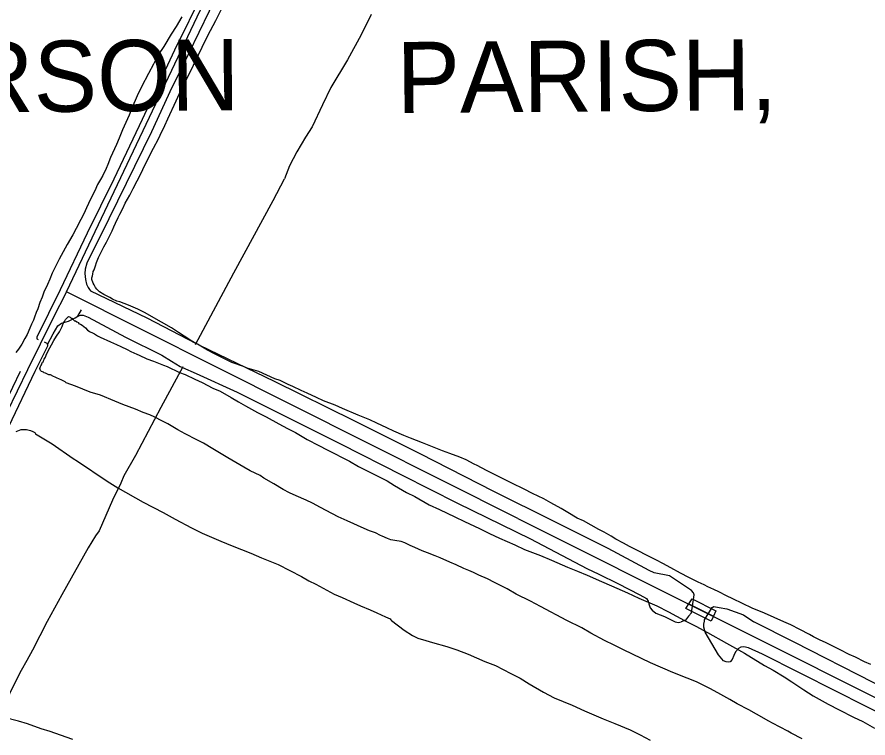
# Model space of a CAD drawing. Extents: x 3598634 to 3636690, y 517270 to 542944.
# Drawn here: x 3619872 to 3622266, y 525709 to 527737 of the extents above; entities that cross this region are included whole.
import ezdxf

# ---------------------------------------------------------------- set-up
doc = ezdxf.new("R2010")
doc.units = 0
for name, color, linetype in [('V-BRDG-OTLN', 7, 'Continuous'), ('V-ROAD-CNTR', 7, 'Continuous'), ('V-SITE-VEGE', 7, 'Continuous'), ('V-TOPO-GNAM-IDEN', 7, 'Continuous'), ('V-TOPO-SHOR', 7, 'Continuous')]:
    doc.layers.add(name, color=color, linetype=linetype)

msp = doc.modelspace()

# ---------------------------------------------------------------- linework, layer by layer
at = {"layer": 'V-BRDG-OTLN'}
msp.add_line((3621762.5, 526085.9), (3621831.4, 526051.7), dxfattribs=at)
msp.add_lwpolyline([(3621771.5, 526100.2), (3621838.3, 526066.9), (3621831.4, 526051.7), (3621824.9, 526037.5), (3621754.1, 526072.6), (3621762.5, 526085.9)], close=True, dxfattribs=at)
at = {"layer": 'V-ROAD-CNTR'}
for points in [[(3621281.4, 526326.6), (3620011.3, 526964), (3620486.7, 527965.8), (3621135, 529316.2)], [(3620011.3, 526964), (3619972.7, 526889.3), (3619901.8, 526744.7), (3619814.1, 526564.5), (3619745.4, 526423.2), (3619658.8, 526243.9), (3619577.5, 526075.6), (3619502, 525914.1), (3619443.8, 525793.7), (3619422.4, 525750.9), (3619416, 525738.3), (3619388.5, 525683.5), (3619371.4, 525650.5)], [(3621281.4, 526326.6), (3624657.5, 524634.9)]]:
    msp.add_lwpolyline(points, dxfattribs=at)
at = {"layer": 'V-SITE-VEGE'}
for points in [[(3620335.7, 527738.2), (3620319.7, 527710.3), (3620305.8, 527688.7), (3620285.8, 527654.5), (3620269.9, 527630.5), (3620255.9, 527605.1), (3620242.5, 527578.4), (3620222.5, 527541), (3620210.5, 527515.6), (3620195, 527481.2), (3620187.5, 527461.5), (3620169.3, 527420.2), (3620159.9, 527396), (3620152.5, 527378.8), (3620135.7, 527341.9), (3620128.2, 527322.2), (3620122.8, 527310.8), (3620113.5, 527291.7), (3620106.8, 527279.7), (3620098.8, 527265.7), (3620091.4, 527248.5), (3620079.3, 527224.4), (3620067.9, 527200.3), (3620059.9, 527183.7), (3620051.9, 527167.9), (3620038.5, 527141.8), (3620029.2, 527124.7), (3620013.9, 527097.4), (3619991.2, 527055.6), (3619982.5, 527039.1), (3619971.1, 527016.2), (3619965, 526999.6), (3619958.3, 526984.4), (3619947.6, 526962.8), (3619942.8, 526949.4), (3619936.7, 526934.1), (3619930.6, 526916.3), (3619926.5, 526906.1), (3619921.7, 526892.7), (3619919, 526884.4), (3619913, 526873), (3619908.3, 526862.2), (3619900.9, 526844.4), (3619894.2, 526832.3), (3619885.5, 526817.1), (3619876.3, 526802.6), (3619869, 526793.1)], [(3620320.5, 527501.7), (3620334.6, 527532.9), (3620345.3, 527553.8), (3620368.8, 527601.5), (3620382.8, 527630.7), (3620393.6, 527652.3), (3620409.6, 527685.3), (3620431.7, 527727.2), (3620446.4, 527757.7)], [(3621641.6, 526224.1), (3621621.9, 526234.1), (3621595.2, 526247.5), (3621578.7, 526256.8), (3621557.1, 526268.1), (3621543.8, 526276.1), (3621524.2, 526287.4), (3621508.9, 526295.4), (3621466.4, 526319.4), (3621448.6, 526327.5), (3621422, 526342.8), (3621403, 526354.1), (3621374.5, 526370.1), (3621354.8, 526381.4), (3621323, 526396.8), (3621299.5, 526408.8), (3621264.6, 526425.6), (3621242.4, 526436.9), (3621211.9, 526452.3), (3621192.8, 526461.7), (3621166.8, 526475.1), (3621158.6, 526479.1), (3621135.7, 526491.1), (3621118.5, 526498.5), (3621090.5, 526509.4), (3621069.5, 526516.9), (3621036.4, 526529.7), (3621012.9, 526539.2), (3620979.8, 526552.7), (3620960.7, 526560.2), (3620932.1, 526572.3), (3620913, 526581), (3620884.4, 526594.4), (3620864.7, 526603.8), (3620832.3, 526617.3), (3620788.4, 526636.2), (3620767.4, 526645), (3620734.9, 526657.8), (3620715.2, 526666.6), (3620688.5, 526679.3), (3620671.4, 526686.7), (3620648.5, 526698.1), (3620635.1, 526703.5), (3620612.9, 526714.2), (3620597.6, 526719.7), (3620552.5, 526739.9), (3620520, 526749.5), (3620509.2, 526754.2), (3620476.7, 526765.2), (3620437.3, 526785.2), (3620428.4, 526789.9), (3620408.7, 526799.9), (3620380.2, 526817.2), (3620358.6, 526829.2), (3620327, 526849.7), (3620306.7, 526862.3), (3620278.8, 526879), (3620231.3, 526905.6), (3620212.2, 526915), (3620186.1, 526926.4), (3620161.3, 526935.9), (3620153, 526938), (3620140.9, 526943.4), (3620133.3, 526948), (3620122.5, 526954), (3620116.2, 526956.1), (3620104.1, 526964), (3620097.2, 526971.9), (3620093.5, 526976.5), (3620089.1, 526983.6), (3620086.7, 526988.8), (3620083, 526999.1), (3620083.1, 527003.6), (3620084.5, 527009.4), (3620085.3, 527013.8), (3620086.7, 527020.9), (3620089.4, 527025.9), (3620093.4, 527036.8), (3620096.2, 527046.3), (3620101.6, 527060.3), (3620106.3, 527070.5), (3620117, 527090.8), (3620123.7, 527104.2), (3620130.4, 527116.8), (3620139.8, 527135.9), (3620144.5, 527146.7), (3620149.8, 527157.5), (3620156.6, 527172.8), (3620161.3, 527182.9), (3620169.9, 527198.8), (3620176.6, 527213.4), (3620189.9, 527236.2), (3620199.3, 527254.7), (3620222, 527297.8), (3620231.4, 527318.2), (3620256.8, 527368.3), (3620270.2, 527394.3), (3620274.9, 527404.5), (3620288.3, 527432.5), (3620297, 527450.9), (3620320.5, 527501.7)], [(3620864.1, 526291.7), (3620849.4, 526298.6), (3620800.9, 526319.9), (3620775.6, 526331.4), (3620742.1, 526348.9), (3620726.5, 526357.2), (3620703.4, 526369.4), (3620686.2, 526377.8), (3620657.9, 526390), (3620639.3, 526398.3), (3620621.4, 526408.2), (3620594.6, 526424.2), (3620566.4, 526440.1), (3620556, 526446.9), (3620528.4, 526460.6), (3620510.5, 526470.5), (3620465.1, 526497.1), (3620423.5, 526522.1), (3620396.7, 526538), (3620378.1, 526547.9), (3620345.3, 526564.6), (3620325.2, 526575.3), (3620296.9, 526592.7), (3620279.8, 526601.1), (3620260.4, 526611), (3620246.3, 526617.8), (3620227.6, 526624.7), (3620205.3, 526633.9), (3620170.2, 526646.9), (3620147.1, 526656.8), (3620106.9, 526672.9), (3620078.6, 526682.1), (3620036.8, 526698.9), (3620010.6, 526708.1), (3620007.5, 526710.7), (3619998.6, 526715.4), (3619990.3, 526718.8), (3619985.2, 526721.4), (3619979.5, 526723.5), (3619975.1, 526726.1), (3619966.2, 526730.2), (3619961.7, 526730.9), (3619956.6, 526732.9), (3619952.8, 526734.9), (3619948.3, 526736.3), (3619946.4, 526737.6), (3619941.3, 526740.3), (3619938.2, 526742.3), (3619936.1, 526748.3), (3619938.4, 526753.6), (3619939.2, 526755.8), (3619941.5, 526758.8), (3619942.2, 526761.7), (3619944.5, 526766.2), (3619946.8, 526768.4), (3619947.6, 526772.9), (3619949.1, 526774.4), (3619952.1, 526780.4), (3619954.4, 526786.3), (3619959.7, 526798.2), (3619969.6, 526814.6), (3619975.7, 526827.3), (3619983.3, 526839.2), (3619991.6, 526851.8), (3619999.2, 526866.7), (3620001.5, 526871.9), (3620003.8, 526877.9), (3620006.1, 526880.9), (3620009.1, 526886.1), (3620017.4, 526895), (3620019.6, 526893.5), (3620021.9, 526892.7), (3620024.8, 526890.4), (3620027.1, 526889.7), (3620027.8, 526887.4), (3620030, 526885.9), (3620034.5, 526882.1), (3620036.7, 526882.1), (3620040.5, 526879.8), (3620044.9, 526877.5), (3620045.6, 526875.3), (3620050.9, 526873)], [(3620050.9, 526873), (3620055.3, 526870), (3620065, 526862.4), (3620070.9, 526856.4), (3620075.4, 526853.4), (3620078.4, 526851.8), (3620085.1, 526848.8), (3620090.3, 526845.8), (3620098.5, 526840.4), (3620106.6, 526836.6), (3620135.7, 526823.7), (3620152.1, 526816.1), (3620164.8, 526810), (3620182.6, 526801.6), (3620192.3, 526796.3), (3620209.4, 526788.7), (3620216.2, 526786.3), (3620237.8, 526775.7), (3620256.4, 526768.8), (3620284.7, 526758.1), (3620294.4, 526753.5), (3620329.4, 526737.5), (3620345.8, 526731.4), (3620372.6, 526718.5), (3620392.8, 526709.3), (3620423.3, 526693.3), (3620444.1, 526684.2), (3620474.7, 526666.7), (3620495.5, 526654.6), (3620515.6, 526643.2), (3620549.1, 526625), (3620573.7, 526612), (3620609.4, 526592.3), (3620633.2, 526579.4), (3620655.6, 526568), (3620689.1, 526548.2), (3620721.8, 526531.5), (3620744.9, 526519.4), (3620807.4, 526487.4), (3620833.5, 526473), (3620913.9, 526431.9), (3620934.8, 526419), (3620968.2, 526399.3), (3620991.3, 526387.9), (3621031.5, 526365.1), (3621061.3, 526351.4), (3621104.5, 526330.8), (3621131.3, 526317.9), (3621173.8, 526298.1), (3621202.1, 526284.4), (3621229.7, 526271.4), (3621272.9, 526252.4), (3621300.4, 526239.4), (3621345.2, 526221.8), (3621375.7, 526208.9), (3621421.2, 526189), (3621448.8, 526178.3), (3621476.3, 526166.9), (3621516.6, 526148.6), (3621544.9, 526136.4), (3621590.3, 526117.3), (3621621.6, 526102.1), (3621672.3, 526080.7), (3621705.1, 526063.2), (3621750.5, 526039.7), (3621782.5, 526023.7), (3621815.3, 526005.4), (3621868.1, 525975.1), (3621919.5, 525947), (3621975.3, 525912.8), (3621999.8, 525899.9), (3622031.1, 525881), (3622051.9, 525866.6), (3622086.1, 525844.6), (3622112.1, 525827.2), (3622154.6, 525803.6), (3622185.1, 525787.7), (3622226.1, 525767.1), (3622252.1, 525754.9), (3622284.9, 525736.7)], [(3619869.5, 526571.1), (3619879.2, 526574.8), (3619883.7, 526576.6), (3619899.1, 526576.3), (3619906.8, 526574.9), (3619910, 526574.1), (3619916.4, 526571.4), (3619922.1, 526568.1), (3619924.6, 526564.9)], [(3619924.6, 526564.9), (3619971, 526536.4), (3620030.5, 526495.5), (3620042.4, 526487.2), (3620125.6, 526431.1), (3620156.2, 526412.9), (3620227.6, 526371.9), (3620283.4, 526343), (3620316.9, 526324), (3620363.1, 526299.7), (3620393.6, 526285.3), (3620445.8, 526262.4), (3620477.9, 526249.4), (3620530, 526228.8), (3620560.6, 526215.8), (3620606.8, 526196.7), (3620672.3, 526163.2), (3620693.2, 526151.1), (3620713.3, 526141.9), (3620733.4, 526130.6), (3620764.6, 526113.8), (3620787, 526103.9), (3620819.8, 526088.7), (3620838.4, 526080.3), (3620866, 526069.6), (3620884.6, 526060.5), (3620909.2, 526049.8), (3620921.8, 526043.7), (3620924.1, 526041.4), (3620925.6, 526039.2), (3620961.2, 526011.9), (3620985, 525996.8), (3620999.9, 525989.9), (3621022.3, 525983), (3621040.9, 525976.9), (3621081.2, 525966.1), (3621109.6, 525956.8), (3621141.6, 525944.6), (3621188.6, 525924), (3621218.4, 525912.5), (3621261.6, 525890.5), (3621287.6, 525876.8), (3621312.9, 525860.9), (3621353.9, 525837.3), (3621383.7, 525822.1), (3621434.3, 525800.8), (3621468.6, 525785.5), (3621521.5, 525762.6), (3621554.3, 525749.6), (3621597.5, 525731.3), (3621625.8, 525717.6), (3621654.1, 525702.4)], [(3622081.2, 525706.3), (3622050.7, 525722.2), (3622041, 525727.6), (3621997.8, 525750.4), (3621987.4, 525756.4), (3621952.4, 525775.4), (3621931.6, 525787.6), (3621898.8, 525805.1), (3621878, 525817.2), (3621844.5, 525836.2), (3621821.4, 525848.3), (3621784.2, 525866.6), (3621758.1, 525877.3), (3621717.8, 525893.3), (3621654.5, 525920.1), (3621578.5, 525956.6), (3621552.4, 525970.3), (3621525.6, 525983.2), (3621486.9, 526003.7), (3621461.6, 526018.2), (3621419.2, 526039.5), (3621344.7, 526078.2), (3621317.2, 526093.4), (3621276.9, 526113.2), (3621250.9, 526128.4), (3621215.9, 526146.6), (3621195.8, 526156.5), (3621171.9, 526167.2), (3621157.1, 526174.8), (3621143.6, 526180.2), (3621129.5, 526185.5), (3621107.9, 526196.2), (3621090, 526203.8), (3621063.2, 526216), (3621049, 526221.4), (3621027.4, 526229.8), (3621012.5, 526235.1), (3620991.6, 526245), (3620978.2, 526250.4), (3620963.3, 526258), (3620952.9, 526261.1), (3620935.7, 526264.2), (3620924.5, 526266.5), (3620914.8, 526270.4), (3620899.9, 526276.5), (3620895.4, 526278.8), (3620881.3, 526286.4), (3620864.1, 526291.7)], [(3622274.9, 525915.9), (3622257.1, 525923.3), (3622231, 525936), (3622213.2, 525943.4), (3622187.8, 525956.8), (3622147.2, 525977.5), (3622131.9, 525984.3), (3622113.5, 525993.6), (3622101.5, 526000.3), (3622074.8, 526013.7), (3622049.4, 526027), (3622029.7, 526035.1), (3621975, 526060), (3621940.7, 526074.2), (3621886.7, 526100.3), (3621868.9, 526108.4), (3621846.6, 526119.7), (3621832.7, 526126.4), (3621816.1, 526133.8), (3621806, 526139.2), (3621788.8, 526147.2), (3621762.8, 526160.6), (3621739.3, 526172), (3621711.4, 526187.3), (3621689.2, 526199.3), (3621671.4, 526208.7), (3621641.6, 526224.1)], [(3620029, 525704.2), (3619994.7, 525716.5), (3619965.6, 525726.5), (3619940.2, 525734.9), (3619902.2, 525748.7), (3619876.9, 525756.4), (3619836.6, 525766.5)]]:
    msp.add_lwpolyline(points, dxfattribs=at)
at = {"layer": 'V-TOPO-SHOR'}
msp.add_line((3620043.8, 526895.5), (3620053.4, 526913.3), dxfattribs=at)
for points in [[(3621003.8, 529060.7), (3620966.7, 528984), (3620869.2, 528786.2), (3620856.9, 528753.1), (3620827.5, 528695.1), (3620764, 528566.9), (3620668.6, 528370.9), (3620613.8, 528258.8), (3620547.8, 528120.8), (3620491.5, 528003.4), (3620396.9, 527810.1), (3620315.6, 527644.4), (3620224.1, 527448.9), (3620144.7, 527281.5)], [(3620934.6, 528833.2), (3620908.7, 528779), (3620859.7, 528675.1), (3620815.4, 528586.2), (3620750.5, 528456.1), (3620695.6, 528341.3), (3620640.7, 528226.5), (3620576.4, 528094.4), (3620498.7, 527934.5), (3620412.6, 527753.9), (3620325.9, 527573.4), (3620307.6, 527538.6), (3620250.9, 527414.7), (3620179.8, 527268.5)], [(3620869.1, 527744.8), (3620840.7, 527687.3), (3620802.1, 527617.2), (3620755.5, 527539.4), (3620731.7, 527490.5), (3620702.4, 527428.2), (3620684.4, 527399), (3620659.6, 527357.7), (3620639.1, 527319), (3620624.9, 527282.1)], [(3620374.1, 526815.6), (3620482, 527017.8), (3620593.1, 527221.1), (3620624.9, 527282.1)], [(3620144.7, 527281.5), (3620070.1, 527129.6), (3619993.5, 526969.7), (3619927.9, 526836.3), (3619928, 526834.2), (3619928.3, 526832.2), (3619932.1, 526830)], [(3620179.8, 527268.5), (3620131, 527169.9), (3620068.8, 527044.8), (3620064.5, 527028), (3620063.4, 527015.3), (3620064.8, 526998.3), (3620067.9, 526985.5), (3620072.3, 526976.6), (3620076.4, 526970.6), (3620079.3, 526966.9)], [(3620079.3, 526966.9), (3620237.5, 526890.5), (3620376, 526819.1)], [(3619958.1, 526816.1), (3619974.1, 526846.1), (3619987.4, 526868.4), (3619997.7, 526875.5), (3620017, 526881.7), (3620035.5, 526890.7), (3620043.8, 526895.5), (3620051.4, 526898.4), (3620058.8, 526898.8), (3620072.3, 526892.9), (3620177.9, 526836.4), (3620280, 526786), (3620307.2, 526768.9), (3620331.4, 526753.8), (3620337.8, 526751.5)], [(3619948.7, 526823.4), (3619956.2, 526819.3), (3619958.1, 526816.1), (3619958.2, 526811.5), (3619955.5, 526805.4), (3619922.9, 526739.5), (3619848.5, 526584.1), (3619753.3, 526384.5), (3619678.4, 526231.5), (3619603.5, 526069.7), (3619520.4, 525897.1), (3619488, 525822.1)], [(3621769.9, 526061), (3621776.7, 526105.1), (3621777.3, 526111.1), (3621775.6, 526117.1), (3621769.8, 526123.6), (3621707.7, 526164.8), (3621693.8, 526168), (3621679.3, 526170.5), (3621665.4, 526173.8), (3621650.4, 526179.5), (3621638.4, 526186.5), (3621535.2, 526242.1), (3621382, 526319.2), (3621213.4, 526402.6), (3621006.4, 526507.9), (3620821.1, 526600.8), (3620596.7, 526711.7), (3620387.1, 526813.5), (3620376, 526819.1)], [(3619881.1, 526740.2), (3619815.2, 526604.4), (3619758.3, 526484.1), (3619701.4, 526367.5), (3619685.2, 526336.1), (3619675.8, 526320.8), (3619665.4, 526309.5), (3619657.2, 526298), (3619649.9, 526284.4), (3619635.6, 526251.3), (3619564.4, 526103), (3619489, 525946), (3619433.1, 525837)], [(3620338.5, 526752.7), (3620277.4, 526638.7), (3620205.9, 526503.8), (3620173.3, 526446.6), (3620164.7, 526426), (3620141.3, 526378.3), (3620103.9, 526291.7), (3620093.4, 526277.1), (3620072.7, 526243.5), (3619998.3, 526111.4), (3619956.9, 526036.9), (3619916, 525955.9), (3619900.4, 525926.4), (3619884.4, 525898.3), (3619863, 525858.6), (3619839.3, 525807.7), (3619828.6, 525785.1), (3619820.5, 525770.5), (3619814.5, 525760.8), (3619807.5, 525751.3), (3619797.3, 525731.1)], [(3620337.8, 526751.5), (3620376.3, 526733.9), (3620491.9, 526681.6), (3620638.3, 526608.5), (3620782.7, 526536.1), (3620955.8, 526447.8), (3621111.9, 526369.1), (3621316.9, 526268.7), (3621475.8, 526185.5), (3621508.8, 526169.5)], [(3621508.8, 526169.5), (3621562.4, 526143.1), (3621624.8, 526111.8), (3621643.1, 526101.3), (3621647.8, 526094), (3621649.6, 526085.9), (3621653.7, 526075.1), (3621659.4, 526068.8), (3621669.2, 526060.2), (3621694.2, 526050.7), (3621714.9, 526040.5), (3621724.4, 526035.1), (3621733.1, 526033.7), (3621741.3, 526035.1)], [(3621769.9, 526061), (3621761.9, 526051.4), (3621752.9, 526040.6), (3621741.3, 526035.1)], [(3621806.3, 526040.7), (3621827.8, 526076), (3621832.8, 526078.2), (3621847.4, 526076.3), (3621869.4, 526071.7), (3621916.1, 526055.1), (3621945, 526035.1)], [(3621808.4, 526006.9), (3621804.3, 526020.6), (3621804.5, 526029.3), (3621806.3, 526037.5), (3621806.3, 526040.7)], [(3622440, 525786.9), (3622283.4, 525863.9), (3622058.7, 525977.9), (3621945, 526035.1)], [(3622411.5, 525721), (3622178.2, 525839.6), (3621969.9, 525944.3), (3621930.7, 525961.9), (3621917.6, 525965.6), (3621908.6, 525963.8), (3621902.1, 525960.1), (3621894.2, 525951.3), (3621888.9, 525940.6), (3621884.3, 525929.3), (3621878.4, 525922.5), (3621873.6, 525921.8), (3621867.8, 525922.5), (3621860.1, 525926.1), (3621845.7, 525942.9), (3621808.4, 526006.9)]]:
    msp.add_lwpolyline(points, dxfattribs=at)

# ---------------------------------------------------------------- texts
at = {"layer": 'V-TOPO-GNAM-IDEN'}
for s, rotation, p in [('JEFFERSON', 0.5271, (3618909.6, 527460.8)), ('PARISH,', 0.4707, (3620941, 527467))]:
    msp.add_text(s, height=200, rotation=rotation, dxfattribs=at).set_placement(p)

doc.saveas('drawing.dxf')
